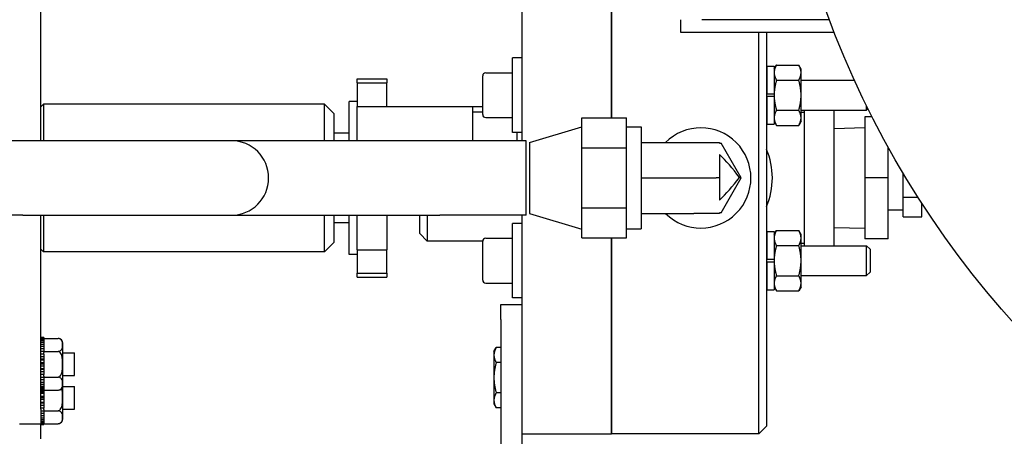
# Model space of a CAD drawing. Header units: inches. Extents: x 18 to 846, y -44 to 561.
# Tile 300 of 642: x 282.92 to 291.18, y 491.55 to 495.05. Entities that reach past the tile are written whole.
import ezdxf

# ---------------------------------------------------------------- set-up
doc = ezdxf.new("R2010")
doc.units = ezdxf.units.IN
doc.header["$LTSCALE"] = 24
doc.header["$MEASUREMENT"] = 0
doc.layers.add('Dimension (ANSI)', color=7, linetype='Continuous', lineweight=25)
doc.layers.add('Visible (ANSI)', color=7, linetype='Continuous', lineweight=30)
doc.styles.add('Note Text (ANSI)', font='tahoma.ttf')
doc.dimstyles.new('SB Fraction-16 (ANSI)', dxfattribs={"dimscale": 24, "dimtxt": 0.125, "dimasz": 0.098425, "dimexe": 0.125, "dimexo": 0.0625, "dimgap": 0.031496, "dimtad": 0, "dimtih": 1, "dimtoh": 1, "dimdec": 4, "dimrnd": 1e-08, "dimzin": 0, "dimdsep": 46, "dimlunit": 5, "dimtxsty": 'Note Text (ANSI)', "dimcen": 0.09, "dimdle": 0.393701, "dimclrd": 256, "dimclre": 256, "dimclrt": 256, "dimadec": 0, "dimazin": 3, "dimtfac": 0.96, "dimtofl": 0, "dimtmove": 0, "dimatfit": 3, "dimfxl": 1, "dimfrac": 2, "dimtolj": 1, "dimtzin": 12, "dimlwd": -1, "dimlwe": -1, "dimarcsym": 0})

# ---------------------------------------------------------------- blocks, each defined once
blk = doc.blocks.new('*D18')
at = {"layer": 'Defpoints', "color": 0, "transparency": 16777216}
for p in [(336.1784, 524.0563), (247.3595, 404.0563), (336.1784, 404.0563)]:
    blk.add_point(p, dxfattribs=at)
at = {"layer": 'Dimension (ANSI)', "transparency": 16777216}
for p, q in [((334.6784, 524.0563), (244.3595, 524.0563)), ((247.3595, 521.6941), (247.3595, 466.3747)), ((247.3595, 406.4185), (247.3595, 461.7379)), ((334.6784, 404.0563), (244.3595, 404.0563))]:
    blk.add_line(p, q, dxfattribs=at)
for points in [[(246.9658, 521.6941), (247.7532, 521.6941), (247.3595, 524.0563)], [(246.9658, 406.4185), (247.7532, 406.4185), (247.3595, 404.0563)]]:
    blk.add_solid(points, dxfattribs=at)
at = {"layer": 'Dimension (ANSI)', "transparency": 16777216, "insert": (244.292, 465.6188), "char_height": 3, "attachment_point": 1, "style": 'Note Text (ANSI)'}
blk.add_mtext('\\A1;120', dxfattribs=at)

msp = doc.modelspace()

# ---------------------------------------------------------------- linework, layer by layer
at = {"layer": 'Visible (ANSI)'}
for p, q in [((287.13629, 494.03367), (287.13629, 495.71243)), ((287.88629, 495.71243), (287.88629, 494.22462)), ((287.88629, 494.22462), (287.88629, 495.71243)), ((283.09797, 494.03367), (283.09797, 495.65867)), ((288.46629, 495.04808), (288.46629, 494.94348)), ((289.71612, 495.04808), (288.64559, 495.04808)), ((288.46629, 494.94348), (289.75617, 494.94348)), ((289.12329, 491.57617), (289.12329, 494.94348)), ((289.18629, 494.94348), (289.18629, 491.63917)), ((287.05629, 494.10267), (287.05629, 494.72767)), ((287.13629, 494.72767), (287.05629, 494.72767)), ((289.18929, 494.65867), (289.18929, 494.42757)), ((289.18929, 494.65867), (289.25129, 494.65867)), ((289.25129, 494.63417), (289.27085, 494.66805)), ((289.25129, 494.65867), (289.25129, 494.42757)), ((289.27085, 494.66805), (289.45773, 494.66805)), ((289.47729, 494.63417), (289.45773, 494.66805)), ((289.47729, 494.60483), (289.47729, 494.63417)), ((285.75129, 494.51886), (285.75129, 494.55267)), ((285.75129, 494.55267), (286.00129, 494.55267)), ((286.00129, 494.55267), (286.00129, 494.51886)), ((286.80629, 494.25267), (286.80629, 494.57767)), ((286.83129, 494.60267), (287.05629, 494.60267)), ((289.18629, 494.54017), (289.18929, 494.54017)), ((289.27085, 494.54161), (289.45773, 494.54161)), ((289.47729, 494.41517), (289.47729, 494.60483)), ((289.47729, 494.54017), (289.92671, 494.54017)), ((285.75129, 494.51886), (286.00129, 494.51886)), ((285.75129, 494.51886), (285.75129, 494.31938)), ((286.00129, 494.31938), (286.00129, 494.51886)), ((289.18929, 494.42757), (289.25129, 494.42757)), ((289.25129, 494.40277), (289.18929, 494.40277)), ((289.18929, 494.40277), (289.18929, 494.17167)), ((289.25129, 494.42757), (289.25129, 494.41517)), ((289.25129, 494.41517), (289.25129, 494.40277)), ((289.25129, 494.40277), (289.25129, 494.17167)), ((289.47729, 494.22551), (289.47729, 494.41517)), ((283.09797, 494.31697), (283.12167, 494.34067)), ((283.12167, 494.34067), (283.12167, 494.03367)), ((285.47967, 494.34067), (283.12167, 494.34067)), ((285.47967, 494.03367), (285.47967, 494.34067)), ((285.55767, 494.26267), (285.47967, 494.34067)), ((285.68629, 494.03367), (285.68629, 494.36217)), ((285.75129, 494.36217), (285.68629, 494.36217)), ((285.75129, 494.31938), (286.00129, 494.31938)), ((285.75129, 494.03367), (285.75129, 494.31938)), ((286.00129, 494.31938), (286.72129, 494.31938)), ((286.72129, 494.31938), (286.80629, 494.31938)), ((286.72129, 494.31938), (286.72129, 494.27526)), ((289.18629, 494.29017), (289.18929, 494.29017)), ((289.27085, 494.28873), (289.45773, 494.28873)), ((289.47729, 494.29017), (290.02654, 494.29017)), ((289.50629, 493.1525), (289.50629, 494.29017)), ((289.75629, 493.1525), (289.75629, 494.29017)), ((290.02654, 494.29017), (290.02654, 494.32923)), ((290.03945, 494.30308), (290.02654, 494.29017)), ((285.55767, 494.26267), (285.55767, 494.03367)), ((286.72129, 494.27526), (286.80629, 494.27526)), ((286.72129, 494.27526), (286.72129, 494.03367)), ((286.83129, 494.22767), (287.05629, 494.22767)), ((287.63639, 493.9729), (287.63639, 494.22462)), ((287.63639, 494.22462), (288.01139, 494.22462)), ((288.01139, 493.9729), (288.01139, 494.22462)), ((289.18929, 494.27117), (289.18629, 494.27117)), ((289.50629, 494.27117), (289.47729, 494.27117)), ((289.47729, 494.19617), (289.47729, 494.22551)), ((290.07463, 494.23298), (290.01121, 494.23298)), ((290.01121, 494.23298), (290.01121, 493.72117)), ((287.19879, 494.01817), (287.63639, 494.15017)), ((288.01139, 494.14867), (288.13639, 494.14867)), ((288.13639, 494.14867), (288.13639, 493.29367)), ((289.18929, 494.17167), (289.25129, 494.17167)), ((289.25129, 494.19617), (289.27085, 494.16229)), ((289.27085, 494.16229), (289.45773, 494.16229)), ((289.47729, 494.19617), (289.45773, 494.16229)), ((289.75629, 494.13535), (290.01121, 494.14332)), ((285.68629, 494.09617), (285.55767, 494.09617)), ((287.13629, 494.10267), (287.05629, 494.10267)), ((287.09629, 494.03367), (287.09629, 494.10267)), ((282.94735, 494.03367), (282.63568, 494.03367)), ((284.69735, 494.03367), (282.94735, 494.03367)), ((286.44735, 494.03367), (284.69735, 494.03367)), ((287.16996, 494.03367), (286.44735, 494.03367)), ((287.16996, 493.40867), (287.16996, 494.03367)), ((287.19879, 494.01817), (287.19879, 493.42417)), ((287.63639, 493.46945), (287.63639, 493.9729)), ((287.63639, 493.9729), (288.01139, 493.9729)), ((288.01139, 493.46945), (288.01139, 493.9729)), ((288.13639, 494.01867), (288.59446, 494.01867)), ((288.59446, 494.01867), (288.79264, 494.01867)), ((288.79264, 494.01867), (288.79264, 494.01417)), ((288.79264, 494.01417), (288.80546, 494.01417)), ((288.97433, 493.72167), (288.80546, 494.01417)), ((290.20806, 493.72117), (290.20806, 493.98151)), ((288.79264, 493.91734), (288.79264, 493.72347)), ((288.13639, 493.72117), (288.74831, 493.72117)), ((288.79264, 493.72347), (288.79264, 493.53493)), ((288.80546, 493.42817), (288.97462, 493.72117)), ((288.97433, 493.72167), (288.97462, 493.72117)), ((290.20806, 493.72117), (290.01121, 493.72117)), ((290.01121, 493.72117), (290.01121, 493.20936)), ((290.20806, 493.20936), (290.20806, 493.72117)), ((290.33331, 493.55865), (290.33331, 493.76344)), ((290.33331, 493.39613), (290.33331, 493.55865)), ((290.33331, 493.55865), (290.45947, 493.55865)), ((287.63639, 493.21772), (287.63639, 493.46945)), ((287.63639, 493.46945), (288.01139, 493.46945)), ((288.01139, 493.21772), (288.01139, 493.46945)), ((290.48956, 493.39613), (290.48956, 493.51176)), ((282.94735, 493.40867), (282.63568, 493.40867)), ((282.94735, 493.40867), (284.69735, 493.40867)), ((283.09797, 491.78367), (283.09797, 493.40867)), ((283.12167, 493.40867), (283.12167, 493.10167)), ((284.69735, 493.40867), (286.44735, 493.40867)), ((285.47967, 493.10167), (285.47967, 493.40867)), ((285.55767, 493.40867), (285.55767, 493.17967)), ((285.68629, 493.08017), (285.68629, 493.40867)), ((285.75129, 493.11908), (285.75129, 493.40867)), ((286.00129, 493.40867), (286.00129, 493.11908)), ((286.27729, 493.25517), (286.27729, 493.40867)), ((286.34029, 493.40867), (286.34029, 493.19217)), ((287.16996, 493.40867), (286.44735, 493.40867)), ((287.13629, 491.97804), (287.13629, 493.40867)), ((287.19879, 493.42417), (287.63639, 493.29217)), ((288.13639, 493.42317), (288.57626, 493.42317)), ((288.79264, 493.42317), (288.57626, 493.42317)), ((288.80546, 493.42817), (288.79264, 493.42817)), ((288.79264, 493.42817), (288.79264, 493.42317)), ((290.20806, 493.45367), (290.33331, 493.45367)), ((290.33331, 493.39613), (290.48956, 493.39613)), ((285.68629, 493.34617), (285.55767, 493.34617)), ((287.05629, 492.715), (287.05629, 493.34)), ((287.13629, 493.34), (287.05629, 493.34)), ((289.75629, 493.30699), (290.01121, 493.29903)), ((286.27729, 493.25517), (286.34029, 493.19217)), ((286.83129, 493.215), (287.05629, 493.215)), ((287.63639, 493.21772), (288.01139, 493.21772)), ((287.88629, 493.21772), (287.88629, 491.57617)), ((287.88629, 491.57617), (287.88629, 493.21772)), ((288.01139, 493.29367), (288.13639, 493.29367)), ((289.18929, 493.271), (289.18929, 493.0399)), ((289.18929, 493.271), (289.25129, 493.271)), ((289.25129, 493.2465), (289.27085, 493.28038)), ((289.25129, 493.271), (289.25129, 493.0399)), ((289.27085, 493.28038), (289.45773, 493.28038)), ((289.47729, 493.2465), (289.45773, 493.28038)), ((289.47729, 493.21716), (289.47729, 493.2465)), ((289.47729, 493.0275), (289.47729, 493.21716)), ((285.55767, 493.17967), (285.47967, 493.10167)), ((286.80639, 493.19217), (286.34029, 493.19217)), ((286.80629, 492.865), (286.80629, 493.19)), ((289.18929, 493.17117), (289.18629, 493.17117)), ((289.18629, 493.1525), (289.18929, 493.1525)), ((289.27085, 493.15394), (289.45773, 493.15394)), ((289.50629, 493.17117), (289.47729, 493.17117)), ((289.47729, 493.1525), (290.02654, 493.1525)), ((290.20806, 493.20936), (290.01121, 493.20936)), ((290.02654, 492.9025), (290.02654, 493.1525)), ((290.05629, 493.12275), (290.02654, 493.1525)), ((283.09797, 493.12537), (283.12167, 493.10167)), ((285.47967, 493.10167), (283.12167, 493.10167)), ((285.75129, 493.08017), (285.68629, 493.08017)), ((285.75129, 493.11908), (286.00129, 493.11908)), ((285.75129, 493.11908), (285.75129, 492.92192)), ((286.00129, 492.92192), (286.00129, 493.11908)), ((290.05629, 493.12275), (290.05629, 492.93225)), ((289.18929, 493.0399), (289.25129, 493.0399)), ((289.25129, 493.0151), (289.18929, 493.0151)), ((289.18929, 493.0151), (289.18929, 492.784)), ((289.25129, 493.0399), (289.25129, 493.0275)), ((289.25129, 493.0275), (289.25129, 493.0151)), ((289.25129, 493.0151), (289.25129, 492.784)), ((289.47729, 492.83784), (289.47729, 493.0275)), ((285.75129, 492.92192), (286.00129, 492.92192)), ((285.75129, 492.88967), (285.75129, 492.92192)), ((285.75129, 492.88967), (286.00129, 492.88967)), ((286.00129, 492.92192), (286.00129, 492.88967)), ((289.18629, 492.9025), (289.18929, 492.9025)), ((289.27085, 492.90106), (289.45773, 492.90106)), ((289.47729, 492.9025), (290.02654, 492.9025)), ((290.05629, 492.93225), (290.02654, 492.9025)), ((286.83129, 492.84), (287.05629, 492.84)), ((289.25129, 492.8085), (289.27085, 492.77462)), ((289.47729, 492.8085), (289.45773, 492.77462)), ((289.47729, 492.8085), (289.47729, 492.83784)), ((289.18929, 492.784), (289.25129, 492.784)), ((289.27085, 492.77462), (289.45773, 492.77462)), ((286.95699, 492.53367), (286.95699, 492.65867)), ((286.95699, 492.65867), (287.13629, 492.65867)), ((287.13629, 492.715), (287.05629, 492.715)), ((286.95699, 492.53367), (286.95699, 489.66574)), ((283.12297, 492.38317), (283.09797, 492.38317)), ((283.09797, 492.38088), (283.12297, 492.38088)), ((283.12297, 492.37421), (283.09797, 492.37421)), ((283.09797, 492.36745), (283.12297, 492.36745)), ((283.12297, 492.35443), (283.09797, 492.35443)), ((283.09797, 492.34355), (283.12297, 492.34355)), ((283.12297, 492.32484), (283.09797, 492.32484)), ((283.09797, 492.31037), (283.12297, 492.31037)), ((283.12297, 492.38317), (283.12297, 492.38088)), ((283.12297, 492.38088), (283.12297, 492.37421)), ((283.12297, 492.37518), (283.24297, 492.37518)), ((283.12297, 492.37421), (283.12297, 492.36745)), ((283.12297, 492.36745), (283.12297, 492.35443)), ((283.12297, 492.35443), (283.12297, 492.34355)), ((283.12297, 492.34355), (283.12297, 492.32484)), ((283.12297, 492.32484), (283.12297, 492.31037)), ((283.12297, 492.31037), (283.12297, 492.28692)), ((283.28297, 491.98217), (283.28297, 492.33518)), ((283.12297, 492.28692), (283.09797, 492.28692)), ((283.09797, 492.2696), (283.12297, 492.2696)), ((283.12297, 492.24481), (283.09797, 492.24481)), ((283.12297, 492.24257), (283.09797, 492.24257)), ((283.09797, 492.22325), (283.12297, 492.22325)), ((283.12297, 492.28692), (283.12297, 492.2696)), ((283.12297, 492.2696), (283.12297, 492.25748)), ((283.12297, 492.26693), (283.24297, 492.26693)), ((283.12297, 492.24416), (283.12297, 492.25748)), ((283.12297, 492.24416), (283.12297, 492.24257)), ((283.12297, 492.24257), (283.12297, 492.22325)), ((283.12297, 492.22325), (283.12297, 492.20285)), ((283.28297, 492.25367), (283.38067, 492.25367)), ((283.38067, 492.06367), (283.38067, 492.25367)), ((286.90004, 492.26492), (286.91958, 492.29876)), ((286.90004, 492.26492), (286.90004, 492.23562)), ((286.90004, 492.23562), (286.90004, 492.04617)), ((286.95699, 492.29876), (286.91958, 492.29876)), ((283.12297, 492.20285), (283.09797, 492.20285)), ((283.12297, 492.19401), (283.09797, 492.19401)), ((283.09797, 492.17367), (283.12297, 492.17367)), ((283.12297, 492.15867), (283.09797, 492.15867)), ((283.12297, 492.14367), (283.09797, 492.14367)), ((283.12297, 492.20285), (283.12297, 492.19401)), ((283.12297, 492.19401), (283.12297, 492.17367)), ((283.12297, 492.17367), (283.12297, 492.15867)), ((283.12297, 492.15867), (283.12297, 492.14367)), ((283.12297, 492.14367), (283.12297, 492.12334)), ((286.95699, 492.17247), (286.91958, 492.17247)), ((283.09797, 492.12334), (283.12297, 492.12334)), ((283.12297, 492.1145), (283.09797, 492.1145)), ((283.12297, 492.09409), (283.09797, 492.09409)), ((283.09797, 492.07478), (283.12297, 492.07478)), ((283.12297, 492.07254), (283.09797, 492.07254)), ((283.12297, 492.12334), (283.12297, 492.1145)), ((283.12297, 492.1145), (283.12297, 492.09409)), ((283.12297, 492.09409), (283.12297, 492.07478)), ((283.12297, 492.07478), (283.12297, 492.07319)), ((283.12297, 492.05987), (283.12297, 492.07319)), ((283.12297, 492.05987), (283.12297, 492.04775)), ((283.28297, 492.06367), (283.38067, 492.06367)), ((283.12297, 492.04775), (283.09797, 492.04775)), ((283.09797, 492.03043), (283.12297, 492.03043)), ((283.12297, 492.00697), (283.09797, 492.00697)), ((283.09797, 491.99251), (283.12297, 491.99251)), ((283.12297, 492.05042), (283.24297, 492.05042)), ((283.12297, 492.04775), (283.12297, 492.03043)), ((283.12297, 492.03043), (283.12297, 492.00697)), ((283.12297, 492.00697), (283.12297, 491.99251)), ((283.12297, 491.99251), (283.12297, 491.9738)), ((283.28297, 491.70067), (283.28297, 491.98217)), ((286.90004, 492.04617), (286.90004, 491.85673)), ((287.13629, 489.66574), (287.13629, 491.97804)), ((283.12297, 491.9738), (283.09797, 491.9738)), ((283.09797, 491.96292), (283.12297, 491.96292)), ((283.12297, 491.9499), (283.09797, 491.9499)), ((283.09797, 491.94314), (283.12297, 491.94314)), ((283.12297, 491.93647), (283.09797, 491.93647)), ((283.09797, 491.93417), (283.12297, 491.93417)), ((283.12297, 491.92135), (283.09797, 491.92135)), ((283.12297, 491.91251), (283.09797, 491.91251)), ((283.09797, 491.89217), (283.12297, 491.89217)), ((283.12297, 491.9738), (283.12297, 491.96292)), ((283.12297, 491.96292), (283.12297, 491.9499)), ((283.12297, 491.9499), (283.12297, 491.94314)), ((283.12297, 491.94314), (283.12297, 491.93647)), ((283.12297, 491.94217), (283.24297, 491.94217)), ((283.12297, 491.93647), (283.12297, 491.93417)), ((283.12297, 491.93417), (283.12297, 491.92135)), ((283.12297, 491.92135), (283.12297, 491.91251)), ((283.12297, 491.91251), (283.12297, 491.89217)), ((283.12297, 491.89217), (283.12297, 491.87717)), ((283.28297, 491.97217), (283.38067, 491.97217)), ((283.38067, 491.78217), (283.38067, 491.97217)), ((286.95699, 491.91988), (286.91958, 491.91988)), ((283.12297, 491.87717), (283.09797, 491.87717)), ((283.12297, 491.86217), (283.09797, 491.86217)), ((283.09797, 491.84184), (283.12297, 491.84184)), ((283.12297, 491.833), (283.09797, 491.833)), ((283.12297, 491.81259), (283.09797, 491.81259)), ((283.12297, 491.87717), (283.12297, 491.86217)), ((283.12297, 491.86217), (283.12297, 491.84184)), ((283.12297, 491.84184), (283.12297, 491.833)), ((283.12297, 491.833), (283.12297, 491.81259)), ((283.12297, 491.81259), (283.12297, 491.79328)), ((286.90004, 491.85673), (286.90004, 491.82742)), ((286.90004, 491.82742), (286.91958, 491.79358)), ((283.09797, 491.79328), (283.12297, 491.79328)), ((283.12297, 491.79104), (283.09797, 491.79104)), ((283.09797, 491.78367), (283.09797, 491.65867)), ((283.12297, 491.76625), (283.09797, 491.76625)), ((283.09797, 491.74893), (283.12297, 491.74893)), ((283.12297, 491.79328), (283.12297, 491.79169)), ((283.12297, 491.77837), (283.12297, 491.79169)), ((283.12297, 491.77837), (283.12297, 491.76625)), ((283.12297, 491.76892), (283.24297, 491.76892)), ((283.12297, 491.76625), (283.12297, 491.74893)), ((283.12297, 491.74893), (283.12297, 491.72547)), ((283.28297, 491.78217), (283.38067, 491.78217)), ((286.95699, 491.79358), (286.91958, 491.79358)), ((282.91867, 491.65867), (283.09797, 491.65867)), ((283.12297, 491.72547), (283.09797, 491.72547)), ((283.09797, 491.71101), (283.12297, 491.71101)), ((283.12297, 491.6923), (283.09797, 491.6923)), ((283.09797, 491.68142), (283.12297, 491.68142)), ((283.12297, 491.6684), (283.09797, 491.6684)), ((283.09797, 491.66164), (283.12297, 491.66164)), ((283.09797, 491.53367), (283.09797, 491.65867)), ((283.12297, 491.65497), (283.09797, 491.65497)), ((283.09797, 491.65267), (283.12297, 491.65267)), ((283.12297, 491.72547), (283.12297, 491.71101)), ((283.12297, 491.71101), (283.12297, 491.6923)), ((283.12297, 491.6923), (283.12297, 491.68142)), ((283.12297, 491.68142), (283.12297, 491.6684)), ((283.12297, 491.6684), (283.12297, 491.66164)), ((283.12297, 491.66164), (283.12297, 491.65497)), ((283.12297, 491.66067), (283.24297, 491.66067)), ((283.12297, 491.65497), (283.12297, 491.65267)), ((287.13629, 491.57617), (287.88629, 491.57617)), ((289.12329, 491.57617), (287.88629, 491.57617)), ((289.18629, 491.63917), (289.12329, 491.57617))]:
    msp.add_line(p, q, dxfattribs=at)
msp.add_circle((297.20699, 497.85643), 8, dxfattribs=at)
for centre, radius, start, end in [((286.83129, 494.57767), 0.025, 90, 180), ((286.83129, 494.25267), 0.025, 180, 270), ((288.63629, 493.72117), 0.42, 225.196185, 134.900529), ((284.69735, 493.72117), 0.3125, 270, 90), ((288.63629, 493.72117), 0.6, 336.443536, 23.556464), ((286.83129, 493.19), 0.025, 90, 180), ((286.83129, 492.865), 0.025, 180, 270), ((283.24297, 492.33518), 0.04, 0, 90), ((283.24297, 491.98217), 0.04, 270, 0), ((283.24297, 491.70067), 0.04, 270, 0)]:
    msp.add_arc(centre, radius, start, end, dxfattribs=at)
for centre, major_axis, ratio, start_param, end_param in [((288.88128, 493.43885), (-0.33659, 0.58299), 0.3297795, 5.0269856, 5.4620598), ((288.88243, 494.0435), (-0.24872, -0.2829), 0.6209998, 0.499745, 0.5629626), ((288.8889, 494.0547), (-0.36594, -0.63383), 0.3292862, 0.821949, 1.2219323)]:
    msp.add_ellipse(centre, major_axis=major_axis, ratio=ratio, start_param=start_param, end_param=end_param, dxfattribs=at)
for points in [[(289.27085, 494.66805), (289.25129, 494.63417), (289.25129, 494.60483)], [(289.47729, 494.60483), (289.47729, 494.63417), (289.45773, 494.66805)], [(289.25129, 494.60483), (289.25129, 494.57549), (289.27085, 494.54161)], [(289.27085, 494.54161), (289.25129, 494.47385), (289.25129, 494.41517)], [(289.45773, 494.54161), (289.47729, 494.57549), (289.47729, 494.60483)], [(289.47729, 494.41517), (289.47729, 494.47385), (289.45773, 494.54161)], [(289.25129, 494.41517), (289.25129, 494.35649), (289.27085, 494.28873)], [(289.45773, 494.28873), (289.47729, 494.35649), (289.47729, 494.41517)], [(289.27085, 494.28873), (289.25129, 494.25485), (289.25129, 494.22551)], [(289.47729, 494.22551), (289.47729, 494.25485), (289.45773, 494.28873)], [(289.25129, 494.22551), (289.25129, 494.19617), (289.27085, 494.16229)], [(289.45773, 494.16229), (289.47729, 494.19617), (289.47729, 494.22551)], [(289.27085, 493.28038), (289.25129, 493.2465), (289.25129, 493.21716)], [(289.25129, 493.21716), (289.25129, 493.18782), (289.27085, 493.15394)], [(289.47729, 493.21716), (289.47729, 493.2465), (289.45773, 493.28038)], [(289.45773, 493.15394), (289.47729, 493.18782), (289.47729, 493.21716)], [(289.27085, 493.15394), (289.25129, 493.08618), (289.25129, 493.0275)], [(289.47729, 493.0275), (289.47729, 493.08618), (289.45773, 493.15394)], [(289.25129, 493.0275), (289.25129, 492.96882), (289.27085, 492.90106)], [(289.45773, 492.90106), (289.47729, 492.96882), (289.47729, 493.0275)], [(289.27085, 492.90106), (289.25129, 492.86718), (289.25129, 492.83784)], [(289.47729, 492.83784), (289.47729, 492.86718), (289.45773, 492.90106)], [(289.25129, 492.83784), (289.25129, 492.8085), (289.27085, 492.77462)], [(289.45773, 492.77462), (289.47729, 492.8085), (289.47729, 492.83784)], [(286.91958, 492.29876), (286.90004, 492.26492), (286.90004, 492.23562)], [(286.90004, 492.23562), (286.90004, 492.20631), (286.91958, 492.17247)], [(286.91958, 492.17247), (286.90004, 492.10479), (286.90004, 492.04617)], [(286.90004, 492.04617), (286.90004, 491.98756), (286.91958, 491.91988)], [(286.91958, 491.91988), (286.90004, 491.88604), (286.90004, 491.85673)], [(286.90004, 491.85673), (286.90004, 491.82742), (286.91958, 491.79358)]]:
    msp.add_rational_spline(points, [1, 1.0379548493, 1], degree=2, dxfattribs=at)
for points, knots in [([(288.79264, 493.72347), (288.78701, 493.72317), (288.78141, 493.72285), (288.77588, 493.7225), (288.77256, 493.72229), (288.76921, 493.72206), (288.76585, 493.72182)], [3.419892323, 3.419892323, 3.419892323, 3.419892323, 3.462261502, 3.462261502, 3.462261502, 3.487655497, 3.487655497, 3.487655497, 3.487655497]), ([(288.97433, 493.72167), (288.97399, 493.72222), (288.97313, 493.7227), (288.96928, 493.72381), (288.96527, 493.72436), (288.95995, 493.7248)], [-1.17196129, -1.17196129, -1.17196129, -1.17196129, -1.10604599, -1.10604599, -0.99992579, -0.99992579, -0.99992579, -0.99992579]), ([(283.24297, 492.26693), (283.24597, 492.26693), (283.24947, 492.26736), (283.25571, 492.26886), (283.25932, 492.27037), (283.26604, 492.27425), (283.26956, 492.27763), (283.27641, 492.28662), (283.27862, 492.29352), (283.28112, 492.30751), (283.28143, 492.3146), (283.28143, 492.32751), (283.28112, 492.3346), (283.27862, 492.34859), (283.27641, 492.35548), (283.26956, 492.36448), (283.26604, 492.36786), (283.25932, 492.37174), (283.25571, 492.37325), (283.24947, 492.37475), (283.24597, 492.37518), (283.24297, 492.37518)], [-0.89352022, -0.89352022, -0.89352022, -0.89352022, -0.87063563, -0.87063563, -0.84076179, -0.84076179, -0.79241072, -0.79241072, -0.69404543, -0.69404543, -0.59568014, -0.59568014, -0.49731486, -0.49731486, -0.39894957, -0.39894957, -0.3505985, -0.3505985, -0.32072466, -0.32072466, -0.29784007, -0.29784007, -0.29784007, -0.29784007]), ([(283.24297, 492.05042), (283.24597, 492.05042), (283.24947, 492.05129), (283.25571, 492.05428), (283.25932, 492.05731), (283.26604, 492.06507), (283.26956, 492.07182), (283.27641, 492.08981), (283.27862, 492.10361), (283.28112, 492.13158), (283.28143, 492.14577), (283.28143, 492.17158), (283.28112, 492.18576), (283.27862, 492.21374), (283.27641, 492.22753), (283.26956, 492.24553), (283.26604, 492.25228), (283.25932, 492.26004), (283.25571, 492.26306), (283.24947, 492.26606), (283.24597, 492.26693), (283.24297, 492.26693)], [-0.89352022, -0.89352022, -0.89352022, -0.89352022, -0.87063563, -0.87063563, -0.84076179, -0.84076179, -0.79241072, -0.79241072, -0.69404543, -0.69404543, -0.59568014, -0.59568014, -0.49731486, -0.49731486, -0.39894957, -0.39894957, -0.3505985, -0.3505985, -0.32072466, -0.32072466, -0.29784007, -0.29784007, -0.29784007, -0.29784007]), ([(283.24297, 491.94217), (283.24597, 491.94217), (283.24947, 491.9426), (283.25571, 491.9441), (283.25932, 491.94561), (283.26604, 491.94949), (283.26956, 491.95287), (283.27641, 491.96186), (283.27862, 491.96876), (283.28112, 491.98275), (283.28143, 491.98984), (283.28143, 492.00275), (283.28112, 492.00984), (283.27862, 492.02383), (283.27641, 492.03072), (283.26956, 492.03972), (283.26604, 492.0431), (283.25932, 492.04698), (283.25571, 492.04849), (283.24947, 492.04999), (283.24597, 492.05042), (283.24297, 492.05042)], [-0.89352022, -0.89352022, -0.89352022, -0.89352022, -0.87063563, -0.87063563, -0.84076179, -0.84076179, -0.79241072, -0.79241072, -0.69404543, -0.69404543, -0.59568014, -0.59568014, -0.49731486, -0.49731486, -0.39894957, -0.39894957, -0.3505985, -0.3505985, -0.32072466, -0.32072466, -0.29784007, -0.29784007, -0.29784007, -0.29784007]), ([(283.24297, 491.76892), (283.24597, 491.76892), (283.24947, 491.76979), (283.25571, 491.77278), (283.25932, 491.77581), (283.26604, 491.78357), (283.26956, 491.79032), (283.27641, 491.80831), (283.27862, 491.82211), (283.28112, 491.85008), (283.28143, 491.86427), (283.28143, 491.89008), (283.28112, 491.90426), (283.27871, 491.93124), (283.27672, 491.94406), (283.27277, 491.95548)], [-0.89352022, -0.89352022, -0.89352022, -0.89352022, -0.87063563, -0.87063563, -0.84076179, -0.84076179, -0.79241072, -0.79241072, -0.69404543, -0.69404543, -0.59568014, -0.59568014, -0.49731486, -0.49731486, -0.40599504, -0.40599504, -0.40599504, -0.40599504]), ([(283.24297, 491.66067), (283.24597, 491.66067), (283.24947, 491.6611), (283.25571, 491.6626), (283.25932, 491.66411), (283.26604, 491.66799), (283.26956, 491.67137), (283.27641, 491.68036), (283.27862, 491.68726), (283.28112, 491.70125), (283.28143, 491.70834), (283.28143, 491.72125), (283.28112, 491.72834), (283.27862, 491.74233), (283.27641, 491.74922), (283.26956, 491.75822), (283.26604, 491.7616), (283.25932, 491.76548), (283.25571, 491.76699), (283.24947, 491.76849), (283.24597, 491.76892), (283.24297, 491.76892)], [-0.89352022, -0.89352022, -0.89352022, -0.89352022, -0.87063563, -0.87063563, -0.84076179, -0.84076179, -0.79241072, -0.79241072, -0.69404543, -0.69404543, -0.59568014, -0.59568014, -0.49731486, -0.49731486, -0.39894957, -0.39894957, -0.3505985, -0.3505985, -0.32072466, -0.32072466, -0.29784007, -0.29784007, -0.29784007, -0.29784007])]:
    msp.add_open_spline(points, degree=3, knots=knots, dxfattribs=at)

# ---------------------------------------------------------------- dimensions: what is measured, and where the dimension line sits
at = {"layer": 'Dimension (ANSI)'}
dim = msp.add_linear_dim(base=(247.35953, 404.0563), p1=(336.17843, 524.0563), p2=(336.17843, 404.0563), angle=90, dimstyle='SB Fraction-16 (ANSI)', override={"dimgap": 0.031496, "dimdec": 4, "dimtol": 0, "dimlim": 0, "dimtp": 0, "dimtm": 0, "dimtdec": 2, "dimatfit": 1}, dxfattribs=at)
dim.commit()
dim.dimension.update_dxf_attribs({"geometry": '*D18', "text_midpoint": (247.35953, 464.0563), "dimtype": 160})

doc.saveas('drawing.dxf')
